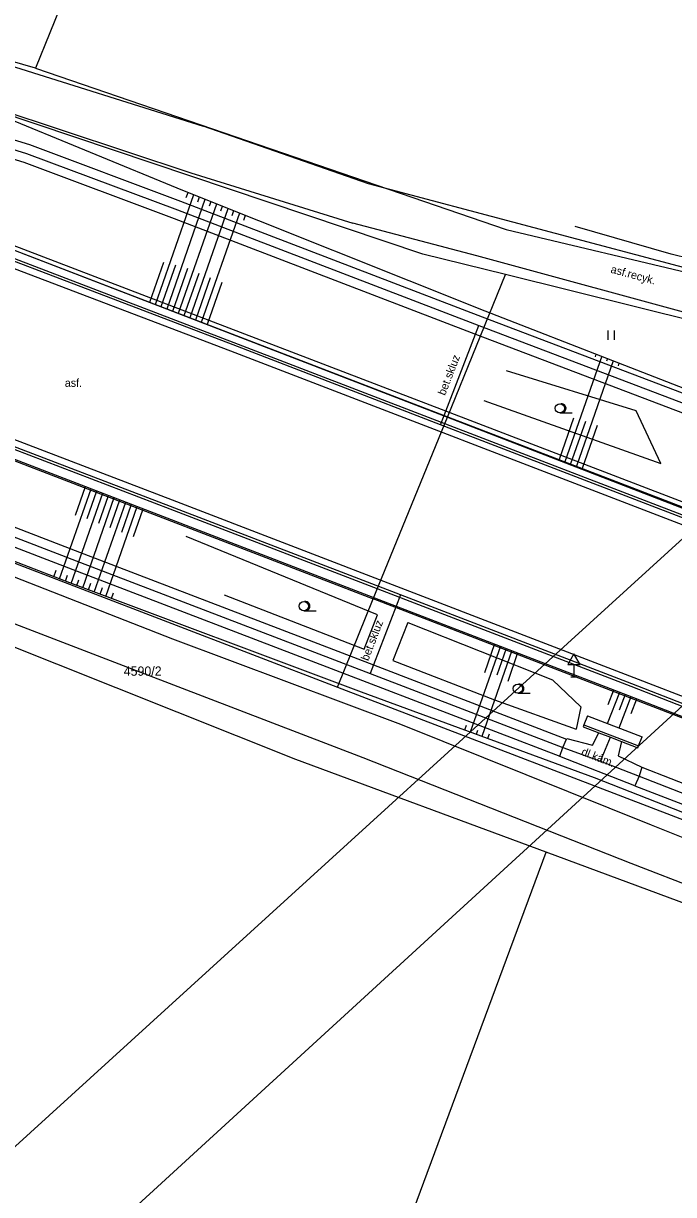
# Model space of a CAD drawing. Extents: x -540150 to -533593, y -1185082 to -1180066.
# Drawn here: x -536015.9 to -535963.3, y -1182211.6 to -1182116.7 of the extents above; entities that cross this region are included whole.
import ezdxf

# ---------------------------------------------------------------- set-up
doc = ezdxf.new("R2010")
doc.units = 0
for name, color, linetype in [('KN_HRAN_PARCEL', 7, 'Continuous'), ('KN_PARC_Č', 7, 'Continuous'), ('KN_VKP_HRAN_', 7, 'Continuous'), ('Vrstva 1', 7, 'Continuous'), ('Vrstva 10', 7, 'Continuous'), ('Vrstva 11', 7, 'Continuous'), ('Vrstva 14', 7, 'Continuous'), ('Vrstva 15', 7, 'Continuous'), ('Vrstva 21', 7, 'Continuous'), ('Vrstva 23', 7, 'Continuous'), ('Vrstva 34', 7, 'Continuous'), ('Vrstva 36', 7, 'Continuous'), ('Vrstva 40', 7, 'Continuous'), ('Vrstva 7', 7, 'Continuous'), ('Vrstva 9', 7, 'Continuous')]:
    doc.layers.add(name, color=color, linetype=linetype)

msp = doc.modelspace()

# ---------------------------------------------------------------- linework, layer by layer
at = {"layer": 'KN_HRAN_PARCEL'}
for p, q in [((-535985.9, -1182048.801), (-536014.95, -1182120.361)), ((-536014.95, -1182120.361), (-536040.85, -1182112.921)), ((-535983.58, -1182135.431), (-536031.04, -1182119.491)), ((-536014.95, -1182120.361), (-535976.82, -1182133.431)), ((-535976.82, -1182133.431), (-535954.61, -1182138.731)), ((-535976.88, -1182137.091), (-535983.58, -1182135.431)), ((-535981.59, -1182148.651), (-535976.88, -1182137.091)), ((-535945.9, -1182144.781), (-535976.88, -1182137.091)), ((-536055.32, -1182145.601), (-535990.5, -1182170.521)), ((-535987.59, -1182163.381), (-535981.59, -1182148.651)), ((-535993.88, -1182176.381), (-536057.68, -1182150.961)), ((-535990.5, -1182170.521), (-535987.59, -1182163.381)), ((-535990.5, -1182170.521), (-535933.13, -1182192.551)), ((-535973.6, -1182183.901), (-535993.88, -1182176.381)), ((-535990.58, -1182229.751), (-535973.6, -1182183.901)), ((-535954.15, -1182191.101), (-535973.6, -1182183.901))]:
    msp.add_line(p, q, dxfattribs=at)
at = {"layer": 'KN_VKP_HRAN_'}
for p, q in [((-536017.31, -1182134.861), (-535981.59, -1182148.651)), ((-536031.54, -1182146.441), (-535987.59, -1182163.381)), ((-535981.59, -1182148.651), (-535937.67, -1182165.641)), ((-535942.42, -1182180.801), (-535987.59, -1182163.381))]:
    msp.add_line(p, q, dxfattribs=at)
at = {"layer": 'Vrstva 1'}
for points in [[(-535558.368, -1181516.469), (-535557.878, -1181544.084), (-535587.84, -1181626.353), (-535619.52, -1181709.124), (-535651.774, -1181794.025), (-535681.118, -1181869.537), (-535710.089, -1181945.05), (-535783.949, -1182011.48), (-535866.194, -1182086.355), (-535938.342, -1182149.865), (-536013.115, -1182218.385), (-536091.769, -1182289.299), (-536171.392, -1182361.635), (-536250.642, -1182434.045), (-536331.087, -1182507.053), (-536410.337, -1182579.165), (-536496.481, -1182657.635), (-536561.105, -1182716.879), (-536627.071, -1182777.544), (-536686.639, -1182832.241), (-536719.157, -1182861.025)], [(-536097.51, -1182281.301), (-536020.219, -1182211.016), (-535949.211, -1182146.344), (-535873.11, -1182077.361)]]:
    msp.add_lwpolyline(points, dxfattribs=at)
at = {"layer": 'Vrstva 10'}
for p, q in [((-536017.822, -1182136.166), (-535999.152, -1182143.265)), ((-536003.85, -1182155.385), (-536041.142, -1182141.124)), ((-536003.85, -1182155.385), (-536041.142, -1182141.124)), ((-535999.152, -1182143.265), (-535961.806, -1182157.64)), ((-535966.464, -1182169.759), (-536003.85, -1182155.385)), ((-535929.241, -1182184.222), (-535966.464, -1182169.759))]:
    msp.add_line(p, q, dxfattribs=at)
at = {"layer": 'Vrstva 11'}
for p, q in [((-536023.116, -1182118.237), (-536001.385, -1182125.074)), ((-536023.669, -1182121.79), (-536002.366, -1182128.84)), ((-536024.39, -1182123.807), (-536015.43, -1182126.562)), ((-536024.83, -1182125.241), (-536015.914, -1182127.982)), ((-535987.977, -1182129.737), (-536001.385, -1182125.074)), ((-536015.43, -1182126.562), (-536003.2, -1182131.144)), ((-536015.914, -1182127.982), (-536003.732, -1182132.546)), ((-536002.366, -1182128.84), (-535989.251, -1182132.922)), ((-535954.619, -1182138.592), (-535987.977, -1182129.737)), ((-536003.2, -1182131.144), (-535978.77, -1182140.514)), ((-536003.732, -1182132.546), (-535979.308, -1182141.915)), ((-535998.934, -1182142.798), (-536017.63, -1182135.643)), ((-535978.77, -1182140.514), (-535961.22, -1182147.189)), ((-535979.308, -1182141.915), (-535961.772, -1182148.594)), ((-536033.815, -1182150.976), (-536011.384, -1182159.586)), ((-536034.353, -1182152.376), (-536011.922, -1182160.986)), ((-536003.822, -1182166.631), (-536023.759, -1182158.829)), ((-536011.384, -1182159.586), (-535987.581, -1182168.728)), ((-536011.922, -1182160.986), (-535988.119, -1182170.128)), ((-536025.108, -1182162.139), (-536006.094, -1182169.439)), ((-535985.357, -1182173.55), (-536003.822, -1182166.631)), ((-535987.581, -1182168.728), (-535971.93, -1182174.73)), ((-536006.094, -1182169.439), (-535988.439, -1182176.238)), ((-535988.119, -1182170.128), (-535972.471, -1182176.129)), ((-535970.252, -1182172.845), (-535965.813, -1182174.547)), ((-535965.055, -1182181.705), (-535985.357, -1182173.55)), ((-535970.538, -1182173.592), (-535966.099, -1182175.294)), ((-535971.914, -1182174.688), (-535969.829, -1182175.228)), ((-535969.829, -1182175.228), (-535969.327, -1182174.217)), ((-535967.479, -1182174.926), (-535967.76, -1182176.083)), ((-535988.439, -1182176.238), (-535966.74, -1182184.782)), ((-535966.413, -1182178.512), (-535972.481, -1182176.154)), ((-535967.76, -1182176.083), (-535965.825, -1182177.02)), ((-535965.825, -1182177.02), (-535940.969, -1182186.743)), ((-535966.413, -1182178.512), (-535941.521, -1182188.137)), ((-535945.968, -1182189.459), (-535965.055, -1182181.705)), ((-535966.74, -1182184.782), (-535947.575, -1182192.239))]:
    msp.add_line(p, q, dxfattribs=at)
for points in [[(-535941.267, -1182145.916), (-535979.211, -1182135.586), (-535989.251, -1182132.922)], [(-536004.014, -1182155.888), (-536031.644, -1182145.322), (-536041.334, -1182141.617)], [(-536004.014, -1182155.888), (-536031.644, -1182145.322), (-536041.334, -1182141.617)], [(-535961.62, -1182157.165), (-535982.138, -1182149.265), (-535998.934, -1182142.798)], [(-535966.654, -1182170.262), (-535985.396, -1182163.051), (-536004.014, -1182155.888)], [(-535929.508, -1182184.744), (-535938.784, -1182181.128), (-535966.654, -1182170.262)], [(-535970.252, -1182172.845), (-535970.538, -1182173.592), (-535970.592, -1182173.732)], [(-535970.592, -1182173.732), (-535969.327, -1182174.217), (-535968.385, -1182174.579), (-535967.479, -1182174.926), (-535966.153, -1182175.434)], [(-535972.481, -1182176.154), (-535972.471, -1182176.129), (-535972.242, -1182175.414), (-535971.93, -1182174.73), (-535971.914, -1182174.688)], [(-535966.153, -1182175.434), (-535966.099, -1182175.294), (-535965.813, -1182174.547)], [(-535965.825, -1182177.02), (-535966.063, -1182177.742), (-535966.413, -1182178.512)]]:
    msp.add_lwpolyline(points, dxfattribs=at)
at = {"layer": 'Vrstva 14'}
for p, q in [((-536023.669, -1182121.79), (-536003.051, -1182130.245)), ((-536024.61, -1182124.524), (-536015.672, -1182127.272)), ((-536015.672, -1182127.272), (-536003.466, -1182131.845)), ((-536003.051, -1182130.245), (-535978.552, -1182140.026)), ((-536003.466, -1182131.845), (-535979.038, -1182141.215)), ((-535979.308, -1182141.915), (-535979.038, -1182141.215)), ((-535979.038, -1182141.215), (-535961.494, -1182147.887)), ((-535981.714, -1182148.165), (-535979.308, -1182141.915)), ((-535981.843, -1182148.501), (-535981.714, -1182148.165)), ((-535982.138, -1182149.265), (-535981.843, -1182148.501)), ((-536034.084, -1182151.676), (-536011.653, -1182160.286)), ((-536012.181, -1182162.075), (-536034.697, -1182153.358)), ((-536011.653, -1182160.286), (-535987.85, -1182169.428)), ((-535988.542, -1182170.942), (-536012.181, -1182162.075)), ((-535985.396, -1182163.051), (-535985.743, -1182163.952)), ((-535987.85, -1182169.428), (-535972.242, -1182175.414)), ((-535969.676, -1182177.875), (-535988.542, -1182170.942)), ((-535969.183, -1182176.519), (-535968.385, -1182174.579)), ((-535972.242, -1182175.414), (-535969.183, -1182176.519)), ((-535969.183, -1182176.519), (-535966.063, -1182177.742)), ((-535941.653, -1182188.912), (-535969.676, -1182177.875)), ((-535966.063, -1182177.742), (-535941.245, -1182187.44))]:
    msp.add_line(p, q, dxfattribs=at)
for points in [[(-536017.311, -1182134.863), (-535981.843, -1182148.501), (-535961.302, -1182156.399)], [(-535978.552, -1182140.026), (-535956.9, -1182148.451)], [(-536041.608, -1182142.453), (-536031.967, -1182146.163), (-535985.743, -1182163.952), (-535966.998, -1182171.166)], [(-536041.608, -1182142.453), (-536031.967, -1182146.163), (-535985.743, -1182163.952), (-535966.998, -1182171.166)], [(-535985.743, -1182163.952), (-535987.581, -1182168.728), (-535987.85, -1182169.428)], [(-535966.998, -1182171.166), (-535939.134, -1182182.029), (-535929.859, -1182185.645)]]:
    msp.add_lwpolyline(points, dxfattribs=at)
at = {"layer": 'Vrstva 15'}
for p, q in [((-536005.235, -1182139.507), (-536002.131, -1182130.612)), ((-536004.301, -1182139.865), (-536001.202, -1182130.983)), ((-536002.747, -1182130.858), (-536002.596, -1182130.427)), ((-536001.807, -1182131.201), (-536001.666, -1182130.798)), ((-536003.367, -1182140.225), (-536000.272, -1182131.354)), ((-536002.434, -1182140.583), (-535999.343, -1182131.725)), ((-536000.862, -1182131.528), (-536000.737, -1182131.169)), ((-535999.939, -1182131.918), (-535999.807, -1182131.54)), ((-535999.015, -1182132.304), (-535998.878, -1182131.911)), ((-536001.5, -1182140.943), (-535998.413, -1182132.097)), ((-535998.084, -1182132.67), (-535997.949, -1182132.282)), ((-536005.702, -1182139.327), (-536004.567, -1182136.073)), ((-536004.768, -1182139.686), (-536003.59, -1182136.31)), ((-536003.834, -1182140.045), (-536002.618, -1182136.56)), ((-536002.9, -1182140.404), (-536001.705, -1182136.978)), ((-536001.967, -1182140.763), (-536000.77, -1182137.334)), ((-536001.033, -1182141.122), (-535999.842, -1182137.707)), ((-535969.09, -1182143.714), (-535972.075, -1182152.257)), ((-535968.157, -1182144.078), (-535971.141, -1182152.616)), ((-535969.556, -1182143.532), (-535969.632, -1182143.748)), ((-535968.624, -1182143.896), (-535968.696, -1182144.102)), ((-535967.691, -1182144.259), (-535967.768, -1182144.48)), ((-535971.375, -1182148.737), (-535972.542, -1182152.077)), ((-535970.41, -1182149.009), (-535971.608, -1182152.436)), ((-535969.462, -1182149.327), (-535970.674, -1182152.795)), ((-536012.999, -1182161.758), (-536010.447, -1182154.445)), ((-536012.065, -1182162.119), (-536009.513, -1182154.805)), ((-536011.723, -1182156.588), (-536010.913, -1182154.266)), ((-536010.763, -1182156.87), (-536009.98, -1182154.625)), ((-536011.129, -1182162.47), (-536008.58, -1182155.164)), ((-536010.192, -1182162.821), (-536007.646, -1182155.523)), ((-536009.836, -1182157.248), (-536009.046, -1182154.984)), ((-536008.9, -1182157.598), (-536008.113, -1182155.343)), ((-536007.965, -1182157.956), (-536007.179, -1182155.703)), ((-536009.256, -1182163.172), (-536006.712, -1182155.882)), ((-536007.028, -1182158.307), (-536006.245, -1182156.062)), ((-536013.465, -1182161.578), (-536013.276, -1182161.036)), ((-536012.532, -1182161.939), (-536012.36, -1182161.447)), ((-536011.597, -1182162.294), (-536011.435, -1182161.831)), ((-536010.66, -1182162.645), (-536010.466, -1182162.089)), ((-536009.724, -1182162.997), (-536009.532, -1182162.447)), ((-536008.787, -1182163.348), (-536008.629, -1182162.894)), ((-535977.765, -1182167.023), (-535978.581, -1182169.357)), ((-535977.298, -1182167.202), (-535979.736, -1182174.178)), ((-535976.364, -1182167.561), (-535978.797, -1182174.523)), ((-535976.831, -1182167.382), (-535977.593, -1182169.561)), ((-535975.898, -1182167.741), (-535976.706, -1182170.055)), ((-535968.618, -1182173.471), (-535967.631, -1182170.922)), ((-535968.56, -1182171.938), (-535968.097, -1182170.743)), ((-535967.685, -1182173.829), (-535966.698, -1182171.283)), ((-535967.656, -1182172.373), (-535967.164, -1182171.102)), ((-535966.696, -1182172.66), (-535966.233, -1182171.464)), ((-535980.075, -1182173.633), (-535980.205, -1182174.006)), ((-535979.155, -1182174.031), (-535979.267, -1182174.351)), ((-535978.206, -1182174.345), (-535978.328, -1182174.695))]:
    msp.add_line(p, q, dxfattribs=at)
at = {"layer": 'Vrstva 21'}
for points in [[(-535978.64, -1182147.301), (-535964.29, -1182152.391), (-535966.31, -1182148.121), (-535976.8, -1182144.901)], [(-535987.24, -1182164.661), (-536002.76, -1182158.311)], [(-535999.67, -1182163.041), (-535988.326, -1182167.454), (-535987.24, -1182164.661)], [(-535984.8, -1182165.281), (-535985.998, -1182168.36), (-535977.77, -1182171.561), (-535971.16, -1182173.931)], [(-535984.8, -1182165.281), (-535973.08, -1182169.931), (-535970.79, -1182172.121), (-535971.16, -1182173.931)]]:
    msp.add_lwpolyline(points, dxfattribs=at)
at = {"layer": 'Vrstva 23'}
msp.add_lwpolyline([(-535924.28, -1182150.251), (-535932.05, -1182145.711), (-535940.41, -1182141.871), (-535952.7, -1182138.091), (-535963.46, -1182135.451), (-535971.23, -1182133.191)], dxfattribs=at)
at = {"layer": 'Vrstva 34'}
for p, q in [((-535971.34, -1182168.683), (-535971.34, -1182169.701)), ((-535971.59, -1182169.701), (-535971.09, -1182169.701))]:
    msp.add_line(p, q, dxfattribs=at)
msp.add_lwpolyline([(-535971.84, -1182168.683), (-535970.84, -1182168.683), (-535971.34, -1182167.817)], close=True, dxfattribs=at)
at = {"layer": 'Vrstva 36'}
for p, q in [((-535968.562, -1182142.377), (-535968.562, -1182141.627)), ((-535968.062, -1182142.377), (-535968.062, -1182141.627)), ((-535972.475, -1182148.306), (-535971.475, -1182148.306)), ((-535993.221, -1182164.338), (-535992.221, -1182164.338)), ((-535975.89, -1182171.022), (-535974.89, -1182171.022))]:
    msp.add_line(p, q, dxfattribs=at)
for centre in [(-535972.475, -1182147.93), (-535993.221, -1182163.963), (-535975.89, -1182170.647)]:
    msp.add_circle(centre, 0.375, dxfattribs=at)
for centre in [(-535972.35, -1182147.93), (-535993.096, -1182163.963), (-535975.765, -1182170.647)]:
    msp.add_arc(centre, 0.375, 260.40593, 99.59407, dxfattribs=at)
at = {"layer": 'Vrstva 7'}
msp.add_lwpolyline([(-535961.161, -1182156.045), (-535981.714, -1182148.165), (-536017.167, -1182134.572)], dxfattribs=at)
at = {"layer": 'Vrstva 9'}
for p, q in [((-535998.863, -1182142.611), (-536017.559, -1182135.456)), ((-536041.405, -1182141.804), (-536004.086, -1182156.075)), ((-536041.405, -1182141.804), (-536004.086, -1182156.075)), ((-535961.548, -1182156.978), (-535998.862, -1182142.611)), ((-536004.086, -1182156.075), (-535966.726, -1182170.449)), ((-535966.726, -1182170.449), (-535929.581, -1182184.93))]:
    msp.add_line(p, q, dxfattribs=at)

# ---------------------------------------------------------------- texts
at = {"layer": 'KN_PARC_Č'}
msp.add_text('4590/2', height=0.75, dxfattribs=at).set_placement((-536007.808, -1182169.601))
at = {"layer": 'Vrstva 40'}
for s, rotation, p in [('asf.recyk.', 344.86103, (-535968.409, -1182136.931)), ('bet.skluz', 68.93864, (-535981.778, -1182146.939)), ('bet.skluz', 68.95226, (-535988.008, -1182168.446)), ('dl.kám.', 338.76408, (-535970.797, -1182176.004))]:
    msp.add_text(s, height=0.65, rotation=rotation, dxfattribs=at).set_placement(p)
msp.add_text('asf.', height=0.65, dxfattribs=at).set_placement((-536012.582, -1182146.189))

doc.saveas('drawing.dxf')
